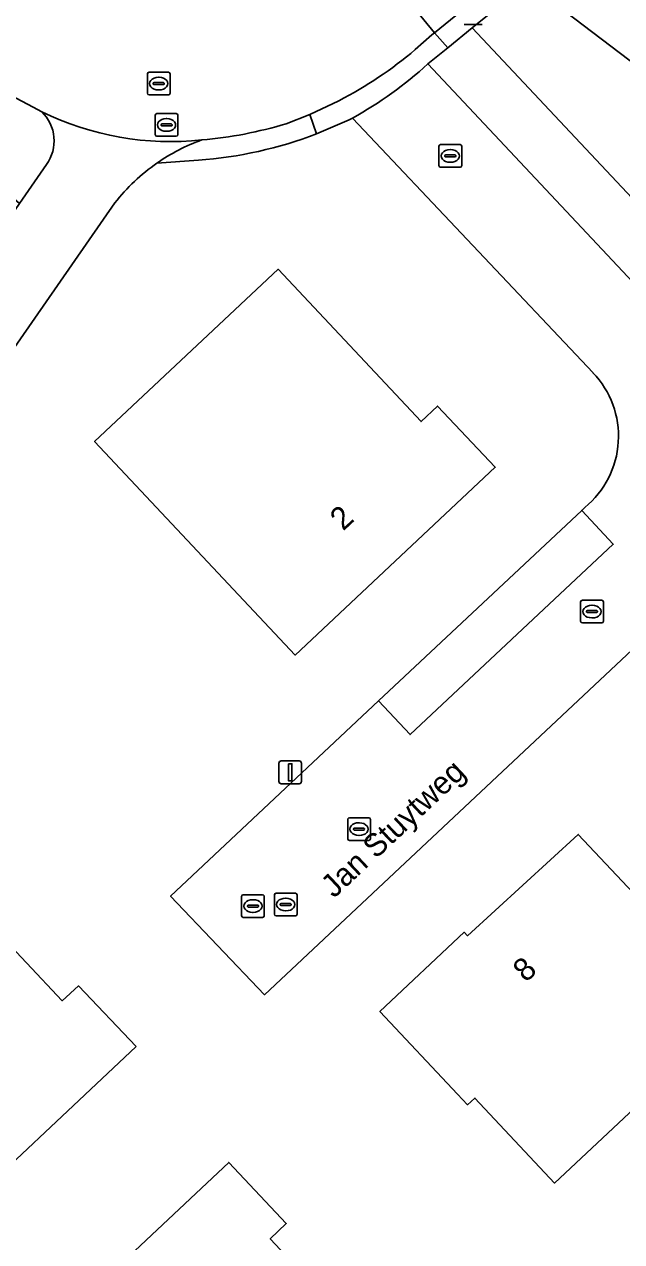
# Model space of a CAD drawing. Extents: x 159352 to 160617, y 385888 to 387323.
# Drawn here: x 160035.5 to 160061.8, y 386296.9 to 386350.6 of the extents above; entities that cross this region are included whole.
import ezdxf

# ---------------------------------------------------------------- set-up
doc = ezdxf.new("R2010")
doc.units = 0
for name, color, linetype in [('IMGEO_Erf', 7, 'Continuous'), ('IMGEO_Fietspad_open', 7, 'Continuous'), ('IMGEO_Groenvoorziening', 7, 'Continuous'), ('IMGEO_Kolk', 7, 'Continuous'), ('IMGEO_Lichtmast', 7, 'Continuous'), ('IMGEO_Openbare_ruimte_label', 7, 'Continuous'), ('IMGEO_Pand', 7, 'Continuous'), ('IMGEO_Pand_nummerreeks', 7, 'Continuous'), ('IMGEO_Parkeervlak_open', 7, 'Continuous'), ('IMGEO_Rijbaan_lokaal_open', 7, 'Continuous'), ('IMGEO_Rioolput', 7, 'Continuous'), ('IMGEO_Voetpad_open', 7, 'Continuous')]:
    doc.layers.add(name, color=color, linetype=linetype)

msp = doc.modelspace()

# ---------------------------------------------------------------- linework, layer by layer
at = {"layer": 'IMGEO_Erf'}
for points in [[(160060.561, 386335.211), (160049.976, 386346.43), (160049.822, 386346.354), (160048.384, 386345.731)], [(160043.182, 386344.573), (160041.36, 386344.441)], [(160039.507, 386342.692), (160030.423, 386329.61), (160028.115, 386326.61), (160033.137, 386321.198), (160016.9, 386305.916), (160014.164, 386292.912), (160038.431, 386267.781), (160041.716, 386270.857), (160061.076, 386288.985), (160088.646, 386314.8)], [(160088.646, 386314.8), (160072.216, 386332.322), (160070.392, 386330.604), (160046.09, 386307.804), (160041.959, 386312.146), (160051.119, 386320.747), (160060.063, 386329.146), (160060.199, 386329.274)]]:
    msp.add_lwpolyline(points, dxfattribs=at)
for points in [[(160038.614, 386332.175), (160046.703, 386339.766), (160052.99, 386333.057), (160053.711, 386333.738), (160056.258, 386331.041), (160047.442, 386322.769)], [(160054.891, 386310.557), (160055.027, 386310.406), (160059.911, 386314.868), (160062.807, 386311.775), (160065.428, 386314.229), (160068.048, 386316.682), (160065.146, 386319.783), (160069.966, 386324.307), (160069.765, 386324.513), (160073.478, 386328.003), (160076.907, 386324.364), (160077.343, 386323.902), (160077.015, 386323.595), (160080.547, 386319.828), (160072.547, 386312.33), (160073.355, 386311.47), (160070.514, 386308.807), (160067.661, 386306.133), (160066.855, 386306.996), (160058.869, 386299.51), (160055.36, 386303.256), (160055.039, 386302.956), (160054.599, 386303.425), (160051.18, 386307.073)], [(160040.448, 386305.526), (160031.643, 386297.246), (160022.821, 386306.624), (160020.642, 386304.575), (160018.238, 386307.132), (160026.45, 386314.856), (160028.847, 386312.307), (160030.892, 386314.23), (160037.187, 386307.541), (160037.911, 386308.196)], [(160052.62, 386290.349), (160048.981, 386286.921), (160044.559, 386282.757), (160035.727, 386292.135), (160040.885, 386296.992), (160044.524, 386300.42), (160047.053, 386297.726), (160046.349, 386297.048)]]:
    msp.add_lwpolyline(points, close=True, dxfattribs=at)
for centre, radius, start, end in [((160041.884, 386362.669), 18.142, 274.1038, 290.9958), ((160046.279, 386337.374), 8.611, 124.8375, 141.8549), ((160057.628, 386332.41), 4.055, 309.3392, 43.6824)]:
    msp.add_arc(centre, radius, start, end, dxfattribs=at)
at = {"layer": 'IMGEO_Fietspad_open'}
for points in [[(160036.492, 386344.379), (160035.313, 386342.665), (160023.475, 386325.445), (160019.422, 386319.187)], [(160021.857, 386317.215), (160027.049, 386325.202), (160028.115, 386326.61), (160030.423, 386329.61), (160039.507, 386342.692)]]:
    msp.add_lwpolyline(points, dxfattribs=at)
for centre, radius, start, end in [((160041.955, 386358.232), 12.842, 243.8097, 276.1706), ((160035.033, 386345.425), 1.795, 324.38, 45.6762), ((160046.273, 386337.382), 8.6, 109.9746, 124.8372), ((160046.279, 386337.374), 8.611, 124.8375, 141.8549)]:
    msp.add_arc(centre, radius, start, end, dxfattribs=at)
at = {"layer": 'IMGEO_Groenvoorziening'}
for points in [[(160057.684, 386352.391), (160062.563, 386348.669), (160068.806, 386344.635), (160075.536, 386341.218), (160076.309, 386340.989), (160077.718, 386340.313), (160084.705, 386336.249), (160088.56, 386333.652), (160091.625, 386331.31), (160094.194, 386328.816), (160096.996, 386324.816), (160097.125, 386324.17), (160097.087, 386323.37), (160096.557, 386322.924), (160118.277, 386309.92), (160119.281, 386309.319), (160119.385, 386311.498), (160118.384, 386315.053), (160117.389, 386320.264), (160119.348, 386331.913), (160118.748, 386332.532), (160097.183, 386354.798)], [(160076.695, 386334.815), (160081.065, 386332.199), (160081.27, 386333.737), (160081.151, 386335.295), (160080.71, 386336.794), (160079.968, 386338.169), (160078.955, 386339.359), (160077.718, 386340.313), (160076.309, 386340.989), (160075.536, 386341.218), (160068.806, 386344.635), (160062.563, 386348.669), (160057.684, 386352.391), (160055.245, 386350.409), (160067.508, 386337.34), (160069.255, 386337.348)]]:
    msp.add_lwpolyline(points, dxfattribs=at)
msp.add_lwpolyline([(160067.508, 386337.34), (160055.245, 386350.409), (160054.162, 386349.527), (160053.282, 386348.81), (160063.444, 386337.995), (160065.451, 386337.548)], close=True, dxfattribs=at)
at = {"layer": 'IMGEO_Kolk'}
for p, q in [((160053.777, 386344.333), (160053.777, 386345.185)), ((160053.852, 386345.259), (160054.704, 386345.259)), ((160054.778, 386345.185), (160054.778, 386344.333)), ((160054.036, 386344.753), (160054.036, 386344.765)), ((160054.474, 386344.716), (160054.076, 386344.716)), ((160054.079, 386344.802), (160054.477, 386344.802)), ((160054.265, 386345.039), (160054.29, 386345.039)), ((160054.52, 386344.765), (160054.52, 386344.753)), ((160054.704, 386344.259), (160053.852, 386344.259)), ((160054.288, 386344.479), (160054.263, 386344.479)), ((160060.017, 386324.261), (160060.017, 386325.113)), ((160060.092, 386325.187), (160060.944, 386325.187)), ((160060.505, 386324.967), (160060.53, 386324.967)), ((160061.018, 386325.113), (160061.018, 386324.261)), ((160060.276, 386324.681), (160060.276, 386324.693)), ((160060.714, 386324.644), (160060.316, 386324.644)), ((160060.319, 386324.73), (160060.717, 386324.73)), ((160060.528, 386324.407), (160060.503, 386324.407)), ((160060.76, 386324.693), (160060.76, 386324.681)), ((160060.944, 386324.187), (160060.092, 386324.187)), ((160049.759, 386314.675), (160049.759, 386315.527)), ((160049.834, 386315.601), (160050.686, 386315.601)), ((160050.061, 386315.144), (160050.459, 386315.144)), ((160050.247, 386315.381), (160050.272, 386315.381)), ((160050.76, 386315.527), (160050.76, 386314.675)), ((160050.686, 386314.601), (160049.834, 386314.601)), ((160050.018, 386315.095), (160050.018, 386315.107)), ((160050.456, 386315.058), (160050.058, 386315.058)), ((160050.27, 386314.821), (160050.245, 386314.821)), ((160050.502, 386315.107), (160050.502, 386315.095))]:
    msp.add_line(p, q, dxfattribs=at)
for points in [[(160053.777, 386344.333), (160053.777, 386345.185)], [(160053.852, 386345.259), (160054.704, 386345.259)], [(160054.778, 386345.185), (160054.778, 386344.333)], [(160054.704, 386344.259), (160053.852, 386344.259)], [(160060.017, 386324.261), (160060.017, 386325.113)], [(160060.092, 386325.187), (160060.944, 386325.187)], [(160061.018, 386325.113), (160061.018, 386324.261)], [(160060.944, 386324.187), (160060.092, 386324.187)], [(160049.759, 386314.675), (160049.759, 386315.527)], [(160049.834, 386315.601), (160050.686, 386315.601)], [(160050.76, 386315.527), (160050.76, 386314.675)], [(160050.686, 386314.601), (160049.834, 386314.601)]]:
    msp.add_lwpolyline(points, dxfattribs=at)
for centre, radius, start, end in [((160053.854, 386345.183), 0.0765, 91.552, 178.448), ((160053.854, 386345.183), 0.0765, 91.552, 178.448), ((160054.702, 386345.183), 0.0765, 1.552, 88.448), ((160054.702, 386345.183), 0.0765, 1.552, 88.448), ((160054.076, 386344.762), 0.0403, 85.8775, 175.7526), ((160054.073, 386344.752), 0.0366, 178.938, 274.7102), ((160054.477, 386344.759), 0.043, 264.8664, 352.4533), ((160054.481, 386344.764), 0.0386, 1.7309, 96.639), ((160053.854, 386344.335), 0.0765, 181.552, 268.448), ((160053.854, 386344.335), 0.0765, 181.552, 268.448), ((160054.702, 386344.335), 0.0765, 271.552, 358.448), ((160054.702, 386344.335), 0.0765, 271.552, 358.448), ((160060.094, 386325.111), 0.0765, 91.552, 178.448), ((160060.094, 386325.111), 0.0765, 91.552, 178.448), ((160060.942, 386325.111), 0.0765, 1.552, 88.448), ((160060.942, 386325.111), 0.0765, 1.552, 88.448), ((160060.094, 386324.263), 0.0765, 181.552, 268.448), ((160060.094, 386324.263), 0.0765, 181.552, 268.448), ((160060.316, 386324.69), 0.0403, 85.8775, 175.7526), ((160060.313, 386324.68), 0.0366, 178.938, 274.7102), ((160060.717, 386324.687), 0.043, 264.8664, 352.4533), ((160060.721, 386324.692), 0.0386, 1.7309, 96.639), ((160060.942, 386324.263), 0.0765, 271.552, 358.448), ((160060.942, 386324.263), 0.0765, 271.552, 358.448), ((160049.836, 386315.525), 0.0765, 91.552, 178.448), ((160049.836, 386315.525), 0.0765, 91.552, 178.448), ((160050.058, 386315.104), 0.0403, 85.8775, 175.7526), ((160050.463, 386315.106), 0.0386, 1.7309, 96.639), ((160050.684, 386315.525), 0.0765, 1.552, 88.448), ((160050.684, 386315.525), 0.0765, 1.552, 88.448), ((160049.836, 386314.677), 0.0765, 181.552, 268.448), ((160049.836, 386314.677), 0.0765, 181.552, 268.448), ((160050.055, 386315.094), 0.0366, 178.938, 274.7102), ((160050.459, 386315.101), 0.043, 264.8664, 352.4533), ((160050.684, 386314.677), 0.0765, 271.552, 358.448), ((160050.684, 386314.677), 0.0765, 271.552, 358.448)]:
    msp.add_arc(centre, radius, start, end, dxfattribs=at)
for centre, major_axis, ratio, start_param, end_param in [((160054.264, 386344.759), (-0.387, 0.002), 0.722429, 4.712389, 7.853982), ((160054.289, 386344.759), (-0.39, 0.002), 0.717154, 1.570796, 4.712389), ((160060.504, 386324.687), (-0.387, 0.002), 0.722429, 4.712389, 7.853982), ((160060.529, 386324.687), (-0.39, 0.002), 0.717154, 1.570796, 4.712389), ((160050.246, 386315.101), (-0.387, 0.002), 0.722429, 4.712389, 7.853982), ((160050.271, 386315.101), (-0.39, 0.002), 0.717154, 1.570796, 4.712389)]:
    msp.add_ellipse(centre, major_axis=major_axis, ratio=ratio, start_param=start_param, end_param=end_param, dxfattribs=at)
at = {"layer": 'IMGEO_Lichtmast'}
for p, q in [((160055.683, 386350.556), (160054.893, 386350.556)), ((160054.893, 386350.556), (160055.683, 386350.556)), ((160046.732, 386317.204), (160046.732, 386318.004)), ((160046.732, 386318.004), (160046.732, 386317.204)), ((160046.832, 386318.104), (160047.622, 386318.104)), ((160047.622, 386318.104), (160046.832, 386318.104)), ((160047.722, 386318.004), (160047.722, 386317.204)), ((160047.722, 386317.204), (160047.722, 386318.004)), ((160047.622, 386317.104), (160046.832, 386317.104)), ((160046.832, 386317.104), (160047.622, 386317.104))]:
    msp.add_line(p, q, dxfattribs=at)
msp.add_lwpolyline([(160047.152, 386317.979), (160047.302, 386317.979), (160047.302, 386317.229), (160047.152, 386317.229), (160047.152, 386317.979)], dxfattribs=at)
for centre, start, end in [((160046.832, 386318.004), 90, 180), ((160046.832, 386318.004), 90, 180), ((160047.622, 386318.004), 0, 90), ((160047.622, 386318.004), 360, 90), ((160046.832, 386317.204), 180, 270), ((160046.832, 386317.204), 180, 270), ((160047.622, 386317.204), 270, 0), ((160047.622, 386317.204), 270, 0)]:
    msp.add_arc(centre, 0.1, start, end, dxfattribs=at)
at = {"layer": 'IMGEO_Pand'}
for points in [[(160056.258, 386331.041), (160053.711, 386333.738), (160052.99, 386333.057), (160046.703, 386339.766), (160038.614, 386332.175), (160047.442, 386322.769)], [(160040.448, 386305.526), (160037.911, 386308.196), (160037.187, 386307.541), (160030.892, 386314.23), (160028.847, 386312.307), (160026.45, 386314.856), (160018.238, 386307.132), (160020.642, 386304.575), (160022.821, 386306.624), (160031.643, 386297.246)], [(160065.428, 386314.229), (160062.807, 386311.775), (160059.911, 386314.868), (160055.027, 386310.406), (160054.891, 386310.557), (160051.18, 386307.073), (160054.599, 386303.425), (160055.039, 386302.956), (160055.36, 386303.256), (160058.869, 386299.51), (160066.855, 386306.996), (160067.661, 386306.133), (160070.514, 386308.807)], [(160048.981, 386286.921), (160052.62, 386290.349), (160046.349, 386297.048), (160047.053, 386297.726), (160044.524, 386300.42), (160040.885, 386296.992), (160035.727, 386292.135), (160044.559, 386282.757)]]:
    msp.add_lwpolyline(points, close=True, dxfattribs=at)
at = {"layer": 'IMGEO_Parkeervlak_open'}
msp.add_lwpolyline([(160051.119, 386320.747), (160052.508, 386319.265), (160061.452, 386327.651), (160060.063, 386329.146)], close=True, dxfattribs=at)
at = {"layer": 'IMGEO_Rijbaan_lokaal_open'}
for points in [[(160107.004, 386402.696), (160104.84, 386400.971), (160099.002, 386396.272), (160084.224, 386384.153), (160084.187, 386384.163), (160084.004, 386384.031), (160081.488, 386381.964), (160066.832, 386370.103), (160049.13, 386355.617), (160053.578, 386350.182), (160059.668, 386355.151), (160079.001, 386371.136), (160081.386, 386372.884), (160100.634, 386388.561), (160103.571, 386390.952), (160110.155, 386396.315)], [(160052.734, 386349.441), (160053.463, 386350.088), (160053.578, 386350.182), (160049.13, 386355.617), (160047.117, 386353.97)], [(160060.199, 386329.274), (160060.063, 386329.146), (160061.452, 386327.651), (160052.508, 386319.265), (160051.119, 386320.747), (160041.959, 386312.146), (160046.09, 386307.804), (160070.392, 386330.604), (160066.099, 386335.171), (160063.444, 386337.995), (160053.282, 386348.81)], [(160034.907, 386347.43), (160035.908, 386346.907), (160036.287, 386346.709)], [(160047.054, 386346.18), (160048.093, 386346.587), (160049.375, 386347.193)], [(160049.976, 386346.43), (160060.561, 386335.211)]]:
    msp.add_lwpolyline(points, dxfattribs=at)
for centre, radius, start, end in [((160040.95, 386363.416), 18.28, 297.4452, 310.1393), ((160041.601, 386361.549), 17.284, 298.9825, 312.518), ((160041.955, 386358.232), 12.842, 243.8097, 276.1706), ((160041.827, 386363.34), 17.938, 274.8233, 286.9421), ((160057.628, 386332.41), 4.055, 309.3392, 43.6824)]:
    msp.add_arc(centre, radius, start, end, dxfattribs=at)
at = {"layer": 'IMGEO_Rioolput'}
for p, q in [((160040.937, 386347.521), (160040.937, 386348.373)), ((160041.012, 386348.447), (160041.864, 386348.447)), ((160041.938, 386348.373), (160041.938, 386347.521)), ((160041.196, 386347.941), (160041.196, 386347.953)), ((160041.634, 386347.904), (160041.236, 386347.904)), ((160041.239, 386347.99), (160041.637, 386347.99)), ((160041.425, 386348.227), (160041.45, 386348.227)), ((160041.68, 386347.953), (160041.68, 386347.941)), ((160041.864, 386347.447), (160041.012, 386347.447)), ((160041.448, 386347.667), (160041.423, 386347.667)), ((160041.281, 386345.698), (160041.281, 386346.55)), ((160041.356, 386346.624), (160042.208, 386346.624)), ((160041.769, 386346.404), (160041.794, 386346.404)), ((160042.282, 386346.55), (160042.282, 386345.698)), ((160041.54, 386346.118), (160041.54, 386346.13)), ((160041.978, 386346.081), (160041.58, 386346.081)), ((160041.583, 386346.167), (160041.981, 386346.167)), ((160041.792, 386345.844), (160041.767, 386345.844)), ((160042.024, 386346.13), (160042.024, 386346.118)), ((160042.208, 386345.624), (160041.356, 386345.624)), ((160045.086, 386311.284), (160045.086, 386312.136)), ((160045.161, 386312.21), (160046.013, 386312.21)), ((160045.574, 386311.99), (160045.599, 386311.99)), ((160046.087, 386312.136), (160046.087, 386311.284)), ((160046.529, 386311.354), (160046.529, 386312.206)), ((160046.604, 386312.28), (160047.456, 386312.28)), ((160047.017, 386312.06), (160047.042, 386312.06)), ((160047.53, 386312.206), (160047.53, 386311.354)), ((160045.345, 386311.704), (160045.345, 386311.716)), ((160045.783, 386311.667), (160045.385, 386311.667)), ((160045.388, 386311.753), (160045.786, 386311.753)), ((160045.597, 386311.43), (160045.572, 386311.43)), ((160045.829, 386311.716), (160045.829, 386311.704)), ((160046.788, 386311.774), (160046.788, 386311.786)), ((160047.226, 386311.737), (160046.828, 386311.737)), ((160046.831, 386311.823), (160047.229, 386311.823)), ((160047.04, 386311.5), (160047.015, 386311.5)), ((160047.272, 386311.786), (160047.272, 386311.774)), ((160046.013, 386311.21), (160045.161, 386311.21)), ((160047.456, 386311.28), (160046.604, 386311.28))]:
    msp.add_line(p, q, dxfattribs=at)
for points in [[(160040.937, 386347.521), (160040.937, 386348.373)], [(160041.012, 386348.447), (160041.864, 386348.447)], [(160041.938, 386348.373), (160041.938, 386347.521)], [(160041.864, 386347.447), (160041.012, 386347.447)], [(160041.281, 386345.698), (160041.281, 386346.55)], [(160041.356, 386346.624), (160042.208, 386346.624)], [(160042.282, 386346.55), (160042.282, 386345.698)], [(160042.208, 386345.624), (160041.356, 386345.624)], [(160045.086, 386311.284), (160045.086, 386312.136)], [(160045.161, 386312.21), (160046.013, 386312.21)], [(160046.087, 386312.136), (160046.087, 386311.284)], [(160046.529, 386311.354), (160046.529, 386312.206)], [(160046.604, 386312.28), (160047.456, 386312.28)], [(160047.53, 386312.206), (160047.53, 386311.354)], [(160046.013, 386311.21), (160045.161, 386311.21)], [(160047.456, 386311.28), (160046.604, 386311.28)]]:
    msp.add_lwpolyline(points, dxfattribs=at)
for centre, radius, start, end in [((160041.014, 386348.371), 0.0765, 91.552, 178.448), ((160041.014, 386348.371), 0.0765, 91.552, 178.448), ((160041.862, 386348.371), 0.0765, 1.552, 88.448), ((160041.862, 386348.371), 0.0765, 1.552, 88.448), ((160041.236, 386347.95), 0.0403, 85.8775, 175.7526), ((160041.233, 386347.94), 0.0366, 178.938, 274.7102), ((160041.637, 386347.947), 0.043, 264.8664, 352.4533), ((160041.641, 386347.952), 0.0386, 1.7309, 96.639), ((160041.014, 386347.523), 0.0765, 181.552, 268.448), ((160041.014, 386347.523), 0.0765, 181.552, 268.448), ((160041.862, 386347.523), 0.0765, 271.552, 358.448), ((160041.862, 386347.523), 0.0765, 271.552, 358.448), ((160041.358, 386346.548), 0.0765, 91.552, 178.448), ((160041.358, 386346.548), 0.0765, 91.552, 178.448), ((160042.206, 386346.548), 0.0765, 1.552, 88.448), ((160042.206, 386346.548), 0.0765, 1.552, 88.448), ((160041.358, 386345.7), 0.0765, 181.552, 268.448), ((160041.358, 386345.7), 0.0765, 181.552, 268.448), ((160041.58, 386346.127), 0.0403, 85.8775, 175.7526), ((160041.577, 386346.117), 0.0366, 178.938, 274.7102), ((160041.981, 386346.124), 0.043, 264.8664, 352.4533), ((160041.985, 386346.129), 0.0386, 1.7309, 96.639), ((160042.206, 386345.7), 0.0765, 271.552, 358.448), ((160042.206, 386345.7), 0.0765, 271.552, 358.448), ((160045.163, 386312.134), 0.0765, 91.552, 178.448), ((160045.163, 386312.134), 0.0765, 91.552, 178.448), ((160046.011, 386312.134), 0.0765, 1.552, 88.448), ((160046.011, 386312.134), 0.0765, 1.552, 88.448), ((160046.606, 386312.204), 0.0765, 91.552, 178.448), ((160046.606, 386312.204), 0.0765, 91.552, 178.448), ((160047.454, 386312.204), 0.0765, 1.552, 88.448), ((160047.454, 386312.204), 0.0765, 1.552, 88.448), ((160045.385, 386311.713), 0.0403, 85.8775, 175.7526), ((160045.382, 386311.703), 0.0366, 178.938, 274.7102), ((160045.786, 386311.71), 0.043, 264.8664, 352.4533), ((160045.79, 386311.715), 0.0386, 1.7309, 96.639), ((160046.828, 386311.783), 0.0403, 85.8775, 175.7526), ((160046.825, 386311.773), 0.0366, 178.938, 274.7102), ((160047.229, 386311.78), 0.043, 264.8664, 352.4533), ((160047.233, 386311.785), 0.0386, 1.7309, 96.639), ((160045.163, 386311.286), 0.0765, 181.552, 268.448), ((160045.163, 386311.286), 0.0765, 181.552, 268.448), ((160046.011, 386311.286), 0.0765, 271.552, 358.448), ((160046.011, 386311.286), 0.0765, 271.552, 358.448), ((160046.606, 386311.356), 0.0765, 181.552, 268.448), ((160046.606, 386311.356), 0.0765, 181.552, 268.448), ((160047.454, 386311.356), 0.0765, 271.552, 358.448), ((160047.454, 386311.356), 0.0765, 271.552, 358.448)]:
    msp.add_arc(centre, radius, start, end, dxfattribs=at)
for centre, major_axis, ratio, start_param, end_param in [((160041.424, 386347.947), (-0.387, 0.002), 0.722429, 4.712389, 7.853982), ((160041.449, 386347.947), (-0.39, 0.002), 0.717154, 1.570796, 4.712389), ((160041.768, 386346.124), (-0.387, 0.002), 0.722429, 4.712389, 7.853982), ((160041.793, 386346.124), (-0.39, 0.002), 0.717154, 1.570796, 4.712389), ((160045.573, 386311.71), (-0.387, 0.002), 0.722429, 4.712389, 7.853982), ((160045.598, 386311.71), (-0.39, 0.002), 0.717154, 1.570796, 4.712389), ((160047.016, 386311.78), (-0.387, 0.002), 0.722429, 4.712389, 7.853982), ((160047.041, 386311.78), (-0.39, 0.002), 0.717154, 1.570796, 4.712389)]:
    msp.add_ellipse(centre, major_axis=major_axis, ratio=ratio, start_param=start_param, end_param=end_param, dxfattribs=at)
at = {"layer": 'IMGEO_Voetpad_open'}
for points in [[(159955.745, 386425.325), (159969.677, 386410.799), (159972.256, 386407.862), (159972.866, 386407.167), (159973.494, 386406.452), (159976.557, 386403.258), (159983.93, 386395.568), (159990.309, 386388.95), (159999.514, 386379.336), (160001.836, 386377.018), (160005.608, 386373.252), (160019.381, 386358.79), (160023.542, 386354.431), (160031.134, 386346.471), (160032.223, 386345.323), (160032.324, 386345.252), (160035.313, 386342.665), (160036.492, 386344.379)], [(160110.155, 386396.315), (160103.571, 386390.952), (160103.857, 386390.599), (160100.918, 386388.217), (160100.634, 386388.561), (160081.386, 386372.884), (160079.001, 386371.136), (160059.668, 386355.151), (160053.578, 386350.182), (160054.162, 386349.527), (160055.245, 386350.409), (160057.684, 386352.391), (160060.571, 386354.736), (160080.098, 386370.657), (160084.79, 386374.482), (160108.815, 386394.053), (160110.975, 386395.813)], [(160053.282, 386348.81), (160054.162, 386349.527), (160053.578, 386350.182), (160053.463, 386350.088), (160052.734, 386349.441)], [(160036.287, 386346.709), (160035.908, 386346.907), (160034.907, 386347.43)], [(160049.375, 386347.193), (160048.093, 386346.587), (160048.384, 386345.731), (160049.822, 386346.354), (160049.976, 386346.43)], [(160048.384, 386345.731), (160048.093, 386346.587), (160047.054, 386346.18)], [(160041.36, 386344.441), (160043.182, 386344.573)]]:
    msp.add_lwpolyline(points, dxfattribs=at)
for centre, radius, start, end in [((160040.95, 386363.416), 18.28, 297.4452, 310.1393), ((160041.601, 386361.549), 17.284, 298.9825, 312.518), ((160035.033, 386345.425), 1.795, 324.38, 45.6762), ((160041.884, 386362.669), 18.142, 274.1038, 290.9958), ((160041.827, 386363.34), 17.938, 274.8233, 286.9421), ((160046.273, 386337.382), 8.6, 109.9746, 124.8372)]:
    msp.add_arc(centre, radius, start, end, dxfattribs=at)

# ---------------------------------------------------------------- texts
at = {"layer": 'IMGEO_Openbare_ruimte_label'}
msp.add_text('Jan Stuytweg', height=1, rotation=43.1759, dxfattribs=at).set_placement((160049.156, 386312.029))
at = {"layer": 'IMGEO_Pand_nummerreeks'}
for s, rotation, p in [('2', 43.1766, (160049.557, 386328.209)), ('8', 42.4147, (160057.603, 386308.317))]:
    msp.add_text(s, height=1, rotation=rotation, dxfattribs=at).set_placement(p)

doc.saveas('drawing.dxf')
